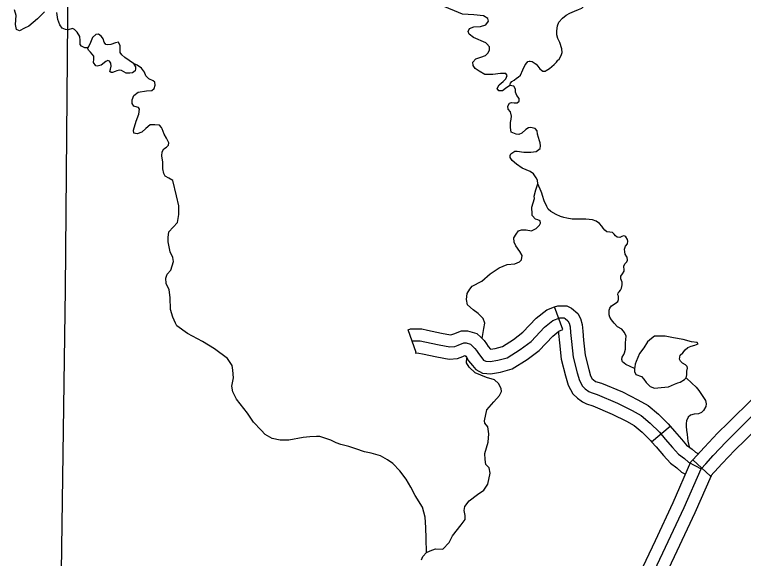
# Model space of a CAD drawing. Extents: x 1369979 to 1371646, y 379997 to 381064.
# Drawn here: x 1371035.1 to 1371088, y 380489.6 to 380529.1 of the extents above; entities that cross this region are included whole.
import ezdxf

# ---------------------------------------------------------------- set-up
doc = ezdxf.new("R2010")
doc.units = 0
doc.layers.add('R_Border Notes', color=7, linetype='Continuous')

msp = doc.modelspace()

# ---------------------------------------------------------------- linework, layer by layer
at = {"layer": 'R_Border Notes'}
for p, q in [((1371074.932, 380506.219), (1371074.324, 380507.868)), ((1371064.276, 380504.544), (1371063.69, 380506.201)), ((1371081.36, 380498.086), (1371082.703, 380499.221)), ((1371084.356, 380496.773), (1371085.644, 380495.576))]:
    msp.add_line(p, q, dxfattribs=at)
for points in [[(1371039.069, 380539.9), (1371038.802, 380509.143), (1371038.361, 380478.435)], [(1371069.325, 380527.02), (1371068.431, 380527.394), (1371068.113, 380527.652), (1371068.052, 380527.849), (1371068.143, 380528.061), (1371068.461, 380528.183), (1371068.946, 380528.213), (1371069.34, 380528.334), (1371069.537, 380528.592), (1371069.477, 380528.789), (1371069.174, 380528.971), (1371068.461, 380529.047), (1371067.643, 380529.108), (1371066.067, 380529.745), (1371065.158, 380530.458)], [(1371037.302, 380529.256), (1371036.785, 380528.769), (1371036.165, 380528.236), (1371035.855, 380528.074), (1371035.486, 380527.882), (1371035.264, 380527.985), (1371035.19, 380528.34), (1371035.235, 380529.005), (1371035.131, 380529.404)], [(1371074.856, 380526.594), (1371074.706, 380527.034), (1371074.566, 380527.329), (1371074.492, 380527.595), (1371074.492, 380527.898), (1371074.522, 380528.261), (1371074.64, 380528.527), (1371074.906, 380528.808), (1371075.157, 380529.022), (1371075.423, 380529.162), (1371075.755, 380529.31), (1371076.065, 380529.428), (1371076.294, 380529.539), (1371076.434, 380529.68), (1371076.553, 380529.872)], [(1371038.274, 380528.715), (1371038.189, 380529.227)], [(1371084.954, 380496.125), (1371085.287, 380496.484), (1371085.838, 380497.092), (1371086.77, 380498.082), (1371087.549, 380498.854), (1371089.735, 380501.004), (1371092.339, 380503.572), (1371095.184, 380506.511), (1371096.705, 380507.957), (1371099.004, 380510.278), (1371099.86, 380511.344), (1371100.487, 380512.371), (1371100.632, 380512.846), (1371101.285, 380515.23), (1371101.798, 380516.847), (1371102.122, 380518.179), (1371102.521, 380519.91), (1371102.635, 380520.842), (1371102.711, 380522.517), (1371102.768, 380524.78), (1371102.73, 380525.682), (1371102.331, 380529.297)], [(1371040.224, 380526.66), (1371039.987, 380526.779), (1371039.884, 380526.897), (1371039.884, 380527.178), (1371039.869, 380527.474), (1371039.677, 380527.784), (1371039.485, 380527.976), (1371039.338, 380528.05), (1371039.013, 380527.961), (1371038.821, 380527.976), (1371038.584, 380528.08), (1371038.407, 380528.316), (1371038.274, 380528.715)], [(1371043.768, 380525.522), (1371043.133, 380525.966), (1371042.912, 380526.143), (1371042.793, 380526.32), (1371042.793, 380526.808), (1371042.675, 380527.06), (1371042.454, 380527.03), (1371042.114, 380526.897), (1371041.893, 380526.882), (1371041.745, 380526.897), (1371041.642, 380527.074), (1371041.553, 380527.311), (1371041.435, 380527.474), (1371041.228, 380527.651), (1371041.021, 380527.621), (1371040.785, 380527.4), (1371040.637, 380527.045), (1371040.519, 380526.779), (1371040.43, 380526.646)], [(1371071.356, 380523.871), (1371071.083, 380523.911), (1371070.765, 380523.713), (1371070.538, 380523.531), (1371070.265, 380523.546), (1371070.159, 380523.713), (1371070.295, 380523.971), (1371070.583, 380524.214), (1371070.795, 380524.396), (1371070.886, 380524.654), (1371070.78, 380524.79), (1371070.386, 380524.79), (1371069.841, 380524.715), (1371069.265, 380524.73), (1371068.84, 380524.957), (1371068.568, 380525.155), (1371068.401, 380525.382), (1371068.386, 380525.61), (1371068.598, 380525.868), (1371068.962, 380525.974), (1371069.31, 380526.095), (1371069.492, 380526.292), (1371069.598, 380526.505), (1371069.598, 380526.732), (1371069.401, 380526.945), (1371069.325, 380527.02)], [(1371043.768, 380525.522), (1371043.916, 380525.271), (1371043.916, 380525.123), (1371043.872, 380524.975), (1371043.694, 380524.842), (1371043.488, 380524.813), (1371043.237, 380524.827), (1371042.897, 380525.02), (1371042.72, 380525.034), (1371042.542, 380524.99), (1371042.439, 380524.931), (1371042.247, 380524.857), (1371042.144, 380524.872), (1371042.055, 380524.946), (1371042.085, 380525.108), (1371042.144, 380525.33), (1371042.129, 380525.537), (1371042.011, 380525.7), (1371041.907, 380525.729), (1371041.76, 380525.655), (1371041.42, 380525.404), (1371041.125, 380525.315), (1371041.021, 380525.345), (1371040.859, 380525.581), (1371040.888, 380525.833), (1371040.874, 380526.054), (1371040.755, 380526.202), (1371040.637, 380526.35), (1371040.49, 380526.498), (1371040.43, 380526.646), (1371040.224, 380526.66)], [(1371071.083, 380523.911), (1371071.112, 380524.103), (1371071.208, 380524.207), (1371071.392, 380524.318), (1371071.562, 380524.443), (1371071.68, 380524.517), (1371071.85, 380524.68), (1371072.02, 380525.05), (1371072.182, 380525.427), (1371072.197, 380525.427), (1371072.33, 380525.582), (1371072.382, 380525.656), (1371072.485, 380525.693), (1371072.552, 380525.693), (1371072.699, 380525.663), (1371072.987, 380525.471), (1371073.113, 380525.323), (1371073.253, 380525.131), (1371073.379, 380525.027), (1371073.475, 380524.953), (1371073.637, 380524.953), (1371073.718, 380525.013), (1371073.947, 380525.153), (1371074.125, 380525.293), (1371074.302, 380525.456), (1371074.464, 380525.619), (1371074.568, 380525.752), (1371074.649, 380525.818), (1371074.833, 380526.173), (1371074.878, 380526.328), (1371074.856, 380526.594)], [(1371045.263, 380523.699), (1371045.334, 380523.94), (1371045.319, 380524.162), (1371045.186, 380524.266), (1371044.876, 380524.399), (1371044.669, 380524.635), (1371044.566, 380524.901), (1371044.344, 380525.182), (1371044.034, 380525.389), (1371043.768, 380525.522)], [(1371044.197, 380522.218), (1371044.123, 380522.329), (1371044.019, 380522.344), (1371043.783, 380522.418), (1371043.665, 380522.61), (1371043.665, 380522.876), (1371043.798, 380523.201), (1371044.093, 380523.438), (1371044.713, 380523.526), (1371045.083, 380523.571), (1371045.263, 380523.699)], [(1371072.553, 380517.692), (1371071.978, 380517.924), (1371071.568, 380518.228), (1371071.235, 380518.486), (1371071.099, 380518.698), (1371071.099, 380518.85), (1371071.144, 380518.971), (1371071.447, 380519.153), (1371071.614, 380519.168), (1371072.099, 380519.092), (1371072.599, 380519.092), (1371072.978, 380519.138), (1371073.266, 380519.35), (1371073.311, 380519.548), (1371073.266, 380519.775), (1371073.22, 380519.912), (1371073.084, 380520.397), (1371073.069, 380520.64), (1371072.902, 380520.807), (1371072.584, 380520.883), (1371072.417, 380520.852), (1371072.235, 380520.731), (1371071.947, 380520.458), (1371071.735, 380520.367), (1371071.538, 380520.382), (1371071.174, 380520.549), (1371071.114, 380520.883), (1371071.129, 380521.231), (1371071.159, 380521.474), (1371071.205, 380521.702), (1371071.129, 380522.005), (1371070.947, 380522.202), (1371070.917, 380522.415), (1371071.038, 380522.642), (1371071.205, 380522.688), (1371071.386, 380522.657), (1371071.614, 380522.657), (1371071.75, 380522.779), (1371071.75, 380522.976), (1371071.583, 380523.188), (1371071.493, 380523.446), (1371071.477, 380523.659), (1371071.356, 380523.871)], [(1371046.628, 380517.024), (1371046.323, 380517.206), (1371046.072, 380517.354), (1371045.969, 380517.546), (1371045.895, 380517.872), (1371045.88, 380518.36), (1371045.821, 380518.818), (1371045.836, 380519.113), (1371045.954, 380519.32), (1371046.161, 380519.453), (1371046.309, 380519.601), (1371046.338, 380519.764), (1371046.146, 380520.104), (1371045.984, 380520.4), (1371045.836, 380520.784), (1371045.792, 380520.873), (1371045.644, 380521.035), (1371045.319, 380521.08), (1371044.979, 380521.065), (1371044.654, 380520.814), (1371044.359, 380520.547), (1371044.034, 380520.414), (1371043.798, 380520.459), (1371043.768, 380520.681), (1371043.945, 380521.346), (1371044.137, 380521.834), (1371044.197, 380522.218)], [(1371070.873, 380510.934), (1371071.432, 380510.987), (1371071.765, 380511.123), (1371071.917, 380511.275), (1371071.962, 380511.594), (1371071.796, 380511.882), (1371071.508, 380512.292), (1371071.386, 380512.549), (1371071.371, 380512.868), (1371071.523, 380513.141), (1371071.705, 380513.369), (1371071.932, 380513.445), (1371072.25, 380513.445), (1371072.644, 380513.369), (1371072.993, 380513.551), (1371073.235, 380513.793), (1371073.296, 380513.945), (1371073.266, 380514.097), (1371073.114, 380514.188), (1371072.932, 380514.218), (1371072.705, 380514.491), (1371072.705, 380514.597), (1371072.66, 380515.098), (1371072.857, 380515.72), (1371072.841, 380515.887), (1371072.963, 380516.357), (1371073.114, 380516.782), (1371073.084, 380517.055), (1371072.993, 380517.237), (1371072.781, 380517.525), (1371072.553, 380517.692)], [(1371046.331, 380513.318), (1371046.966, 380513.978), (1371047.04, 380514.569), (1371047.04, 380515.19), (1371046.892, 380515.914), (1371046.628, 380517.024)], [(1371075.607, 380514.234), (1371075.203, 380514.29), (1371074.981, 380514.342), (1371074.752, 380514.424), (1371074.427, 380514.564), (1371074.043, 380514.778), (1371073.866, 380514.963), (1371073.763, 380515.148), (1371073.571, 380515.562), (1371073.453, 380515.939), (1371073.401, 380516.116), (1371073.357, 380516.234), (1371073.114, 380516.782)], [(1371079.616, 380512.743), (1371079.498, 380512.933), (1371079.424, 380512.992), (1371079.314, 380513.006), (1371079.21, 380512.962), (1371079.063, 380512.888), (1371078.871, 380512.91), (1371078.738, 380513.021), (1371078.642, 380513.147), (1371078.531, 380513.258), (1371078.331, 380513.295), (1371078.11, 380513.302), (1371077.962, 380513.42), (1371077.844, 380513.576), (1371077.755, 380513.723), (1371077.586, 380513.908), (1371077.342, 380514.078), (1371077.069, 380514.167), (1371076.596, 380514.219), (1371076.094, 380514.234), (1371075.607, 380514.234)], [(1371046.356, 380509.089), (1371046.139, 380509.563), (1371046.109, 380509.948), (1371046.198, 380510.229), (1371046.464, 380510.539), (1371046.567, 380510.849), (1371046.656, 380511.145), (1371046.611, 380511.456), (1371046.434, 380511.869), (1371046.345, 380512.21), (1371046.272, 380512.594), (1371046.286, 380512.89), (1371046.331, 380513.318)], [(1371079.218, 380509.659), (1371079.122, 380509.905), (1371079.122, 380510.097), (1371079.255, 380510.252), (1371079.373, 380510.459), (1371079.365, 380510.6), (1371079.358, 380510.755), (1371079.358, 380510.836), (1371079.439, 380511.014), (1371079.572, 380511.139), (1371079.609, 380511.258), (1371079.579, 380511.465), (1371079.565, 380511.487), (1371079.454, 380511.694), (1371079.424, 380511.849), (1371079.402, 380512.056), (1371079.476, 380512.27), (1371079.609, 380512.44), (1371079.631, 380512.625), (1371079.616, 380512.743)], [(1371069.072, 380505.563), (1371069.19, 380506.307), (1371069.251, 380506.686), (1371069.13, 380507.02), (1371068.781, 380507.384), (1371068.402, 380507.642), (1371068.008, 380508.021), (1371067.933, 380508.4), (1371067.978, 380508.825), (1371068.16, 380509.144), (1371068.342, 380509.356), (1371069.039, 380509.72), (1371069.645, 380510.266), (1371070.297, 380510.706), (1371070.873, 380510.934)], [(1371079.519, 380505.739), (1371079.395, 380506), (1371079.203, 380506.236), (1371078.893, 380506.414), (1371078.649, 380506.672), (1371078.457, 380506.916), (1371078.331, 380507.123), (1371078.287, 380507.279), (1371078.287, 380507.478), (1371078.287, 380507.626), (1371078.339, 380507.774), (1371078.464, 380507.951), (1371078.715, 380508.121), (1371078.9, 380508.262), (1371078.952, 380508.395), (1371078.959, 380508.513), (1371078.952, 380508.631), (1371078.922, 380508.742), (1371078.944, 380508.89), (1371079.018, 380508.964), (1371079.114, 380509.082), (1371079.176, 380509.218), (1371079.228, 380509.469), (1371079.218, 380509.659)], [(1371051.008, 380502.726), (1371050.978, 380503.279), (1371050.934, 380503.619), (1371050.58, 380504.121), (1371049.649, 380504.831), (1371048.763, 380505.348), (1371047.685, 380505.925), (1371046.917, 380506.487), (1371046.799, 380506.679), (1371046.607, 380507.108), (1371046.459, 380507.684), (1371046.415, 380508.556), (1371046.356, 380509.089)], [(1371069.663, 380504.791), (1371070.002, 380504.854), (1371070.534, 380504.995), (1371071.334, 380505.489), (1371072.024, 380506.018), (1371072.992, 380507.038), (1371073.761, 380507.661), (1371074.324, 380507.868)], [(1371074.324, 380507.868), (1371074.548, 380507.951), (1371075.201, 380507.937), (1371075.559, 380507.78), (1371075.999, 380507.395), (1371076.191, 380507.011), (1371076.313, 380506.582), (1371076.36, 380506.099), (1371076.425, 380505.438), (1371076.535, 380504.371), (1371076.801, 380503.318), (1371076.937, 380502.863), (1371077.056, 380502.651), (1371077.117, 380502.594), (1371077.296, 380502.46)], [(1371067.736, 380505.246), (1371067.893, 380505.246), (1371068.231, 380505.155), (1371068.374, 380505.012), (1371068.543, 380504.855), (1371068.652, 380504.694), (1371068.796, 380504.473), (1371069.037, 380504.165), (1371069.167, 380504.009), (1371069.336, 380503.918), (1371069.636, 380503.892), (1371070.195, 380503.996), (1371070.884, 380504.178), (1371071.834, 380504.764), (1371072.614, 380505.363), (1371073.59, 380506.392), (1371074.201, 380506.886), (1371074.695, 380507.069), (1371075.008, 380507.062)], [(1371075.008, 380507.062), (1371075.082, 380507.03), (1371075.29, 380506.847), (1371075.368, 380506.691), (1371075.446, 380506.418), (1371075.485, 380506.014), (1371075.55, 380505.35), (1371075.667, 380504.217), (1371075.953, 380503.085), (1371076.122, 380502.518), (1371076.356, 380502.102), (1371076.552, 380501.919), (1371076.812, 380501.724), (1371076.968, 380501.646), (1371077.41, 380501.503), (1371078.88, 380500.891), (1371079.96, 380500.344), (1371080.61, 380499.979), (1371081.26, 380499.419), (1371081.924, 380498.781), (1371082.353, 380498.274), (1371082.873, 380497.675), (1371083.315, 380497.18), (1371083.758, 380496.868), (1371084.044, 380496.594), (1371084.954, 380496.125)], [(1371063.69, 380506.201), (1371063.855, 380506.26), (1371064.257, 380506.282), (1371064.678, 380506.265), (1371065.09, 380506.185), (1371066.115, 380505.964), (1371066.759, 380505.844), (1371066.874, 380505.852), (1371067.011, 380505.907), (1371067.572, 380506.125), (1371068.009, 380506.125), (1371068.686, 380505.942), (1371068.983, 380505.645), (1371069.213, 380505.433), (1371069.385, 380505.18), (1371069.512, 380504.984), (1371069.663, 380504.791)], [(1371069.413, 380503.029), (1371069.679, 380503.006), (1371070.388, 380503.138), (1371071.235, 380503.362), (1371072.333, 380504.04), (1371073.204, 380504.708), (1371074.188, 380505.745), (1371074.641, 380506.112), (1371074.932, 380506.219)], [(1371074.594, 380506.095), (1371074.61, 380505.929), (1371074.676, 380505.262), (1371074.799, 380504.064), (1371075.106, 380502.851), (1371075.308, 380502.173), (1371075.657, 380501.552), (1371075.986, 380501.245), (1371076.241, 380501.054)], [(1371080.117, 380503.388), (1371079.8, 380503.536), (1371079.482, 380503.684), (1371079.246, 380503.883), (1371079.209, 380504.039), (1371079.231, 380504.223), (1371079.342, 380504.401), (1371079.401, 380504.526), (1371079.475, 380504.807), (1371079.475, 380505.258), (1371079.519, 380505.739)], [(1371083.606, 380503.788), (1371083.455, 380503.92), (1371083.388, 380504.068), (1371083.425, 380504.349), (1371083.617, 380504.541), (1371083.809, 380504.748), (1371083.987, 380504.926), (1371084.23, 380505.022), (1371084.489, 380505.088), (1371084.74, 380505.184), (1371084.681, 380505.288), (1371084.26, 380505.34), (1371083.654, 380505.495), (1371082.945, 380505.613), (1371082.591, 380505.694), (1371082.34, 380505.739), (1371081.904, 380505.739), (1371081.572, 380505.731), (1371081.358, 380505.576), (1371081.07, 380505.317), (1371080.789, 380504.896), (1371080.479, 380504.482), (1371080.243, 380503.898), (1371080.169, 380503.706), (1371080.139, 380503.514), (1371080.117, 380503.388), (1371080.132, 380503.166), (1371080.22, 380502.959), (1371080.619, 380502.812), (1371080.789, 380502.619), (1371080.974, 380502.39), (1371081.262, 380502.08), (1371081.572, 380501.962), (1371082.067, 380502.013), (1371082.591, 380502.058), (1371083.027, 380502.25), (1371083.278, 380502.346), (1371083.447, 380502.412), (1371083.743, 380502.59), (1371083.868, 380502.723), (1371083.92, 380502.945), (1371083.927, 380503.196), (1371083.964, 380503.41), (1371083.942, 380503.543), (1371083.824, 380503.669), (1371083.606, 380503.788)], [(1371063.983, 380505.373), (1371064.029, 380505.389), (1371064.264, 380505.402), (1371064.576, 380505.389), (1371064.914, 380505.324), (1371065.941, 380505.103), (1371066.709, 380504.959), (1371067.073, 380504.986), (1371067.333, 380505.09), (1371067.736, 380505.246)], [(1371064.204, 380504.519), (1371064.27, 380504.522), (1371064.474, 380504.514), (1371064.738, 380504.463), (1371065.768, 380504.241), (1371066.659, 380504.075), (1371067.273, 380504.119), (1371067.655, 380504.272), (1371067.813, 380504.333), (1371067.873, 380504.278), (1371067.92, 380504.209), (1371068.079, 380503.962), (1371068.354, 380503.612), (1371068.601, 380503.316), (1371069.079, 380503.058), (1371069.413, 380503.029)], [(1371069.584, 380496.196), (1371069.327, 380496.419), (1371069.281, 380496.783), (1371069.251, 380497.238), (1371069.509, 380498.057), (1371069.539, 380498.664), (1371069.478, 380499.165), (1371069.266, 380499.429), (1371069.236, 380499.596), (1371069.403, 380500.4), (1371069.918, 380500.976), (1371070.312, 380501.431), (1371070.463, 380501.735), (1371070.448, 380501.947), (1371070.251, 380502.296), (1371069.963, 380502.569), (1371069.387, 380502.751), (1371068.554, 380503.085), (1371068.114, 380503.479), (1371067.917, 380503.813), (1371067.947, 380504.169)], [(1371056.084, 380498.394), (1371055.04, 380498.187), (1371054.405, 380498.187), (1371053.829, 380498.32), (1371053.327, 380498.601), (1371053.017, 380498.926), (1371052.47, 380499.503), (1371052.042, 380500.153), (1371051.244, 380501.159), (1371050.978, 380501.691), (1371050.905, 380502.12), (1371051.008, 380502.726)], [(1371077.276, 380502.474), (1371077.302, 380502.462), (1371077.715, 380502.328), (1371079.248, 380501.69), (1371080.373, 380501.12), (1371081.117, 380500.703), (1371081.852, 380500.07), (1371082.566, 380499.384), (1371082.703, 380499.221)], [(1371083.868, 380502.723), (1371084.271, 380502.334), (1371084.603, 380502.045), (1371084.795, 380501.794), (1371085.179, 380501.217), (1371085.268, 380501.077), (1371085.312, 380500.833), (1371085.29, 380500.626), (1371085.127, 380500.338), (1371084.995, 380500.197), (1371084.773, 380500.109), (1371084.463, 380500.079), (1371084.182, 380500.02), (1371084.012, 380499.872), (1371083.894, 380499.591), (1371083.872, 380499.404), (1371083.872, 380499.175), (1371083.887, 380498.931), (1371083.939, 380498.606), (1371083.983, 380498.125), (1371084.089, 380497.709)], [(1371076.241, 380501.054), (1371076.347, 380500.974), (1371076.634, 380500.83), (1371077.105, 380500.678), (1371078.512, 380500.092), (1371079.546, 380499.568), (1371080.103, 380499.256), (1371080.668, 380498.769), (1371081.282, 380498.179), (1371081.36, 380498.086)], [(1371088.707, 380501.226), (1371086.932, 380499.48), (1371086.14, 380498.695), (1371085.193, 380497.689), (1371084.64, 380497.078), (1371084.356, 380496.773)], [(1371085.644, 380495.576), (1371085.935, 380495.89), (1371086.484, 380496.496), (1371087.399, 380497.468), (1371088.167, 380498.229), (1371089.94, 380499.972)], [(1371082.703, 380499.221), (1371083.02, 380498.846), (1371083.533, 380498.256), (1371083.904, 380497.84), (1371084.318, 380497.548), (1371084.559, 380497.317), (1371084.762, 380497.213)], [(1371062.582, 380496.493), (1371062.184, 380496.768), (1371061.696, 380497.064), (1371061.002, 380497.256), (1371060.515, 380497.345), (1371059.909, 380497.566), (1371059.378, 380497.744), (1371058.816, 380497.892), (1371058.477, 380497.995), (1371058.078, 380498.202), (1371057.28, 380498.468), (1371057.044, 380498.453), (1371056.557, 380498.439), (1371056.084, 380498.394)], [(1371081.36, 380498.086), (1371081.685, 380497.702), (1371082.214, 380497.094), (1371082.727, 380496.52), (1371083.197, 380496.187), (1371083.529, 380495.871), (1371083.82, 380495.721)], [(1371081.636, 380490.925), (1371082.934, 380493.68), (1371084.208, 380496.614), (1371084.356, 380496.773)], [(1371037.435, 380412.892), (1371037.435, 380418.777), (1371037.542, 380426.57), (1371037.595, 380431.198), (1371037.542, 380435.451), (1371037.702, 380438.661), (1371037.809, 380440.408), (1371038.29, 380442.173), (1371038.798, 380443.591), (1371039.733, 380445.169), (1371041.39, 380446.614), (1371043.1, 380447.764), (1371045.212, 380448.727), (1371046.86, 380449.763), (1371051.083, 380452.277), (1371059.603, 380457.611), (1371065.535, 380461.062), (1371068.528, 380462.774), (1371069.571, 380463.684), (1371074.221, 380472.099), (1371077.882, 380480.558), (1371080.421, 380486.283), (1371083.735, 380493.318), (1371084.954, 380496.125)], [(1371065.038, 380490.052), (1371065.005, 380491.053), (1371064.975, 380491.851), (1371064.931, 380492.605), (1371064.724, 380493.344), (1371064.192, 380494.172), (1371063.897, 380494.793), (1371063.542, 380495.369), (1371063.085, 380495.961), (1371062.582, 380496.493)], [(1371064.674, 380489.521), (1371064.75, 380489.764), (1371065.038, 380490.052), (1371065.28, 380490.158), (1371065.674, 380490.31), (1371066.22, 380490.295), (1371066.675, 380490.78), (1371066.917, 380491.265), (1371067.538, 380492.054), (1371067.826, 380492.449), (1371067.842, 380492.722), (1371067.766, 380493.101), (1371067.811, 380493.374), (1371068.13, 380493.799), (1371068.736, 380494.254), (1371069.19, 380494.557), (1371069.478, 380495.012), (1371069.645, 380495.801), (1371069.584, 380496.196)], [(1371083.226, 380490.176), (1371084.535, 380492.955), (1371085.701, 380495.637), (1371085.644, 380495.576)], [(1371079.021, 380485.295), (1371079.621, 380486.648), (1371081.636, 380490.925)], [(1371080.628, 380484.582), (1371081.22, 380485.917), (1371083.226, 380490.176)]]:
    msp.add_lwpolyline(points, dxfattribs=at)

doc.saveas('drawing.dxf')
